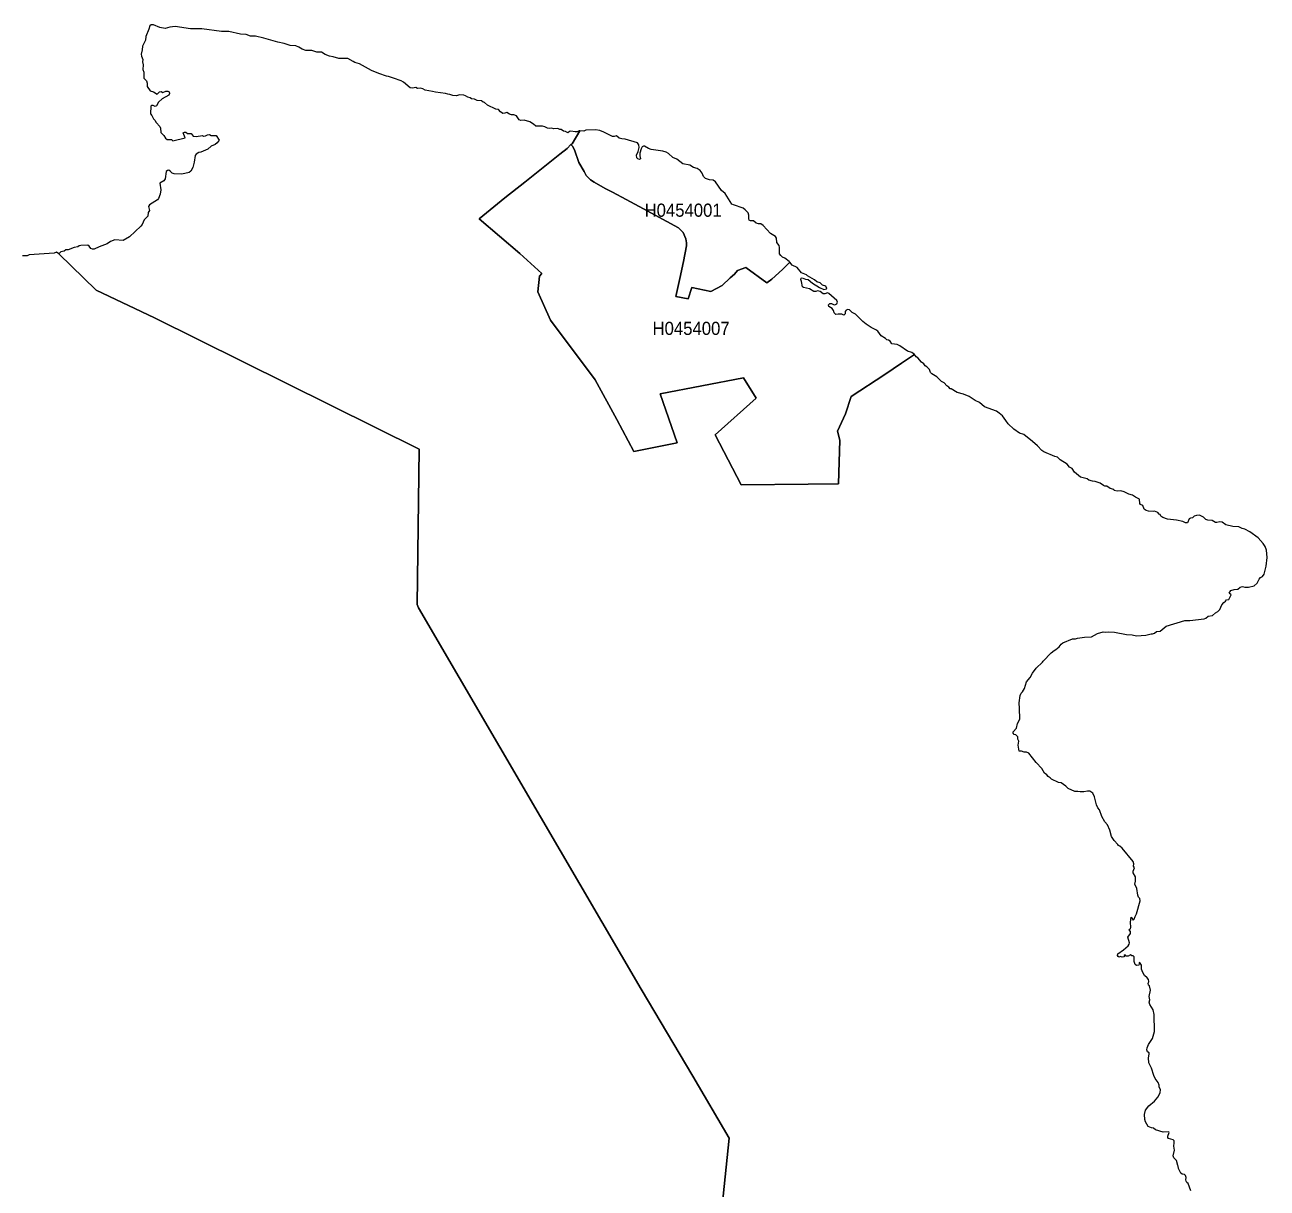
# Model space of a CAD drawing. Extents: x 369010 to 739155, y 6377141 to 6616555.
# Drawn here: x 691741 to 701189, y 6469735 to 6478581 of the extents above; entities that cross this region are included whole.
import ezdxf
from ezdxf.enums import TextEntityAlignment as Align

# ---------------------------------------------------------------- set-up
doc = ezdxf.new("R2010")
doc.units = 0
doc.header["$LTSCALE"] = 40
doc.layers.add('1', color=7, linetype='Continuous', lineweight=13)
doc.layers.add('2', color=7, linetype='Continuous')

msp = doc.modelspace()

# ---------------------------------------------------------------- linework, layer by layer
at = {"layer": '1'}
for points in [[(693758.34, 6478424.8), (693712.83, 6478439.7), (693665.99, 6478448.96), (693559.08, 6478480.24), (693494.53, 6478494.15), (693457.79, 6478494.48), (693424.36, 6478506.56), (693382.15, 6478511.19), (693292.45, 6478531.05), (693235.85, 6478531.05), (693087.22, 6478551.25), (693001.82, 6478552.07), (692885.14, 6478567.96), (692842.61, 6478564.15), (692807.19, 6478554.22), (692768.63, 6478559.85), (692718.15, 6478580.71), (692702.59, 6478581.2), (692691.17, 6478574.08), (692684.72, 6478549.09), (692661.22, 6478492.33), (692657.24, 6478464.69), (692634.57, 6478418.18), (692633.25, 6478391.53), (692625.8, 6478358.43), (692627.62, 6478342.88), (692636.89, 6478317.22), (692634.57, 6478300.18), (692641.03, 6478276.01), (692638.87, 6478241.92), (692646.32, 6478222.39), (692644.67, 6478176.21), (692665.19, 6478154.86), (692671.31, 6478137.49), (692671.64, 6478112), (692693.99, 6478078.9), (692719.8, 6478072.61), (692748.27, 6478054.4), (692765.15, 6478071.45), (692776.57, 6478073.93), (692788.99, 6478067.15), (692812.49, 6478077.57), (692828.38, 6478077.57), (692837.97, 6478071.12), (692840.13, 6478058.37), (692834.83, 6478045.47), (692785.34, 6478019.32), (692757.21, 6477994.32), (692741.98, 6477966.35), (692731.39, 6477961.06), (692716, 6477967.68), (692705.08, 6477967.35), (692700.11, 6477963.21), (692696.63, 6477904.12), (692707.72, 6477891.38), (692719.14, 6477867.55), (692730.07, 6477856.29), (692739.67, 6477837.43), (692766.48, 6477807.14), (692771.77, 6477795.06), (692775.75, 6477762.78), (692798.09, 6477739.28), (692811.16, 6477719.75), (692823.08, 6477709.82), (692855.52, 6477709.82), (692865.78, 6477700.22), (692960.94, 6477721.9), (692946.05, 6477759.81), (692954.49, 6477765.6), (692964.75, 6477764.11), (692977.66, 6477755.34), (693006.79, 6477753.85), (693021.68, 6477734.32), (693044.36, 6477732.17), (693092.02, 6477738.62), (693100.46, 6477735.31), (693115.69, 6477736.47), (693129.59, 6477744.91), (693145.81, 6477747.06), (693158.23, 6477738.62), (693194.8, 6477740.77), (693217.64, 6477703.7), (693203.08, 6477682.85), (693188.18, 6477670.43), (693157.23, 6477658.35), (693132.08, 6477636.34), (693078.62, 6477613.17), (693063.72, 6477610.36), (693044.19, 6477598.94), (693037.08, 6477588.01), (693028.14, 6477535.71), (693017.88, 6477496.32), (693003.15, 6477469.01), (692989.25, 6477459.42), (692956.31, 6477449.49), (692932.48, 6477446.18), (692876.04, 6477447.66), (692861.81, 6477452.3), (692847.24, 6477469.01), (692836.98, 6477475.3)], [(696702, 6475402.86), (696372.81, 6475336.16), (696241.9, 6475579.29), (696079.37, 6475880.67), (695739.26, 6476335.64), (695643.43, 6476550.63), (695656.01, 6476669.63), (695671.4, 6476689.99), (695504.74, 6476841.42), (695194.92, 6477105.24), (695390.38, 6477264.95), (695542.14, 6477385.1), (695808.77, 6477597.45), (695865.7, 6477641.3), (695893.51, 6477671.1), (695904.27, 6477676.89), (695962.19, 6477775.69), (695956.24, 6477776.36), (695942, 6477767.75), (695925.95, 6477766.43), (695893.68, 6477772.38), (695882.09, 6477769.9), (695871.17, 6477760.63), (695853.79, 6477771.39), (695838.56, 6477771.72), (695820.36, 6477785.95), (695809.43, 6477785.46), (695799.83, 6477791.58), (695790.07, 6477793.4), (695765.08, 6477789.43), (695744.89, 6477795.55), (695729.66, 6477792.57), (695714.43, 6477796.22), (695696.56, 6477806.81), (695677.36, 6477809.95), (695626.55, 6477809.62), (695609.34, 6477825.68), (695582.03, 6477843.38), (695537.18, 6477855.8), (695513.68, 6477854.14), (695499.11, 6477859.44), (695479.09, 6477888.24), (695458.9, 6477896.68), (695441.02, 6477897.34), (695425.8, 6477901.97), (695405.27, 6477914.88), (695391.37, 6477908.43), (695375.98, 6477908.1), (695357.11, 6477920.84), (695343.21, 6477938.55), (695323.02, 6477941.03), (695259.96, 6477970.66), (695236.96, 6477991.51), (695225.54, 6477993.99), (695214.61, 6478002.6), (695181.84, 6478006.08), (695160.16, 6478017.16), (695138.48, 6478019.65), (695127.89, 6478026.76), (695110.18, 6478030.9), (695092.8, 6478042.32), (695078.24, 6478047.62), (695048.61, 6478047.95), (695020.31, 6478040.17), (694995.65, 6478043.81), (694972.48, 6478052.58), (694956.59, 6478052.91), (694941.2, 6478059.7), (694864.07, 6478068.64), (694840.57, 6478075.42), (694785.79, 6478083.53), (694766.59, 6478093.79), (694748.72, 6478099.09), (694727.86, 6478098.1), (694715.12, 6478104.55), (694689.3, 6478100.91), (694672.26, 6478102.73), (694619.63, 6478146.42), (694602.91, 6478155.69), (694545.65, 6478176.21), (694506.26, 6478187.96), (694490.04, 6478189.78), (694432.11, 6478209.98), (694377.16, 6478232.98), (694286.63, 6478283.46), (694250.72, 6478294.55), (694238.97, 6478303.32), (694196.76, 6478324.34), (694127.75, 6478324.34), (694085.54, 6478338.57), (694056.75, 6478343.54), (694024.8, 6478356.28), (693995.68, 6478372.34), (693962.24, 6478373.33), (693924.18, 6478386.57), (693878.17, 6478387.23), (693849.04, 6478396.17), (693824.88, 6478412.39), (693801.87, 6478420.99), (693758.34, 6478424.8)], [(697557.98, 6476776.88), (697553.35, 6476782.34), (697521.74, 6476806.01), (697502.04, 6476814.61), (697489.13, 6476826.2), (697481.35, 6476840.6), (697479.87, 6476886.94), (697476.56, 6476903.49), (697459.01, 6476927.15), (697456.53, 6476957.77), (697449.74, 6476971.51), (697411.18, 6476993.69), (697355.08, 6477055.42), (697337.04, 6477067.01), (697319.66, 6477067.01), (697302.78, 6477073.63), (697281.76, 6477090.01), (697260.08, 6477090.34), (697250.64, 6477095.31), (697247.33, 6477105.73), (697247.66, 6477135.03), (697240.88, 6477152.24), (697218.7, 6477174.58), (697202.98, 6477185.84), (697129, 6477212.32), (697118.4, 6477218.61), (697067.76, 6477299.37), (697039.62, 6477321.05), (696992.79, 6477387.09), (696976.4, 6477399.17), (696946.61, 6477401.32), (696916.82, 6477412.58), (696902.92, 6477428.63), (696892, 6477452.8), (696877.43, 6477474.15), (696853.27, 6477489.04), (696825.13, 6477495.33), (696799.15, 6477513.2), (696744.03, 6477525.29), (696699.51, 6477560.7), (696668.56, 6477572.45), (696636.29, 6477602.58), (696618.42, 6477612.51), (696593.43, 6477621.11), (696504.72, 6477633.86), (696482.7, 6477640.64), (696453.91, 6477659.84), (696445.13, 6477659.18), (696436.69, 6477652.39), (696427.43, 6477637.17), (696417.5, 6477604.4), (696416.83, 6477584.21), (696422.13, 6477561.86), (696415.01, 6477557.89), (696402.6, 6477561.03), (696394.82, 6477570.3), (696392.67, 6477589.17), (696406.08, 6477619.29), (696413.19, 6477648.75), (696410.38, 6477669.11), (696399.29, 6477685), (696305.95, 6477711.64), (696280.46, 6477714.13), (696261.92, 6477720.25), (696239.91, 6477737.3), (696223.36, 6477731.84), (696209.29, 6477732.66), (696143.75, 6477765.93), (696112.8, 6477776.69), (696080.03, 6477781.98), (696008.2, 6477781.32), (695991.65, 6477773.05), (695962.19, 6477775.69), (695904.27, 6477676.89), (695893.51, 6477671.1), (695906.75, 6477659.68), (695920.49, 6477629.55), (695954.91, 6477534.22), (695993.64, 6477467.19), (696010.52, 6477435.75), (696042.46, 6477402.81), (696069.94, 6477385.93), (696155.01, 6477337.11), (696210.78, 6477308.81), (696313.89, 6477254.02), (696445.47, 6477183.02), (696711.93, 6477037.71), (696746.68, 6477001.96), (696767.21, 6476952.64), (696771.67, 6476923.18), (696771.84, 6476901.34), (696750.16, 6476781.18), (696722.35, 6476651.92), (696692.73, 6476514.72), (696785.41, 6476497.67), (696814.54, 6476583.73), (696958.86, 6476554.11), (697043.6, 6476599.79), (697105, 6476657.38), (697136.78, 6476685.68)], [(697557.98, 6476776.88), (697502.37, 6476720.77), (697422.44, 6476647.12), (697384.87, 6476618.49), (697223, 6476734.67), (697160.11, 6476713.16), (697136.78, 6476685.68), (697105, 6476657.38), (697043.6, 6476599.79), (696958.86, 6476554.11), (696814.54, 6476583.73), (696785.41, 6476497.67), (696692.73, 6476514.72), (696722.35, 6476651.92), (696750.16, 6476781.18), (696771.84, 6476901.34), (696771.67, 6476923.18), (696767.21, 6476952.64), (696746.68, 6477001.96), (696711.93, 6477037.71), (696445.47, 6477183.02), (696313.89, 6477254.02), (696210.78, 6477308.81), (696155.01, 6477337.11), (696069.94, 6477385.93), (696042.46, 6477402.81), (696010.52, 6477435.75), (695993.64, 6477467.19), (695954.91, 6477534.22), (695920.49, 6477629.55), (695906.75, 6477659.68), (695893.51, 6477671.1), (695865.7, 6477641.3), (695808.77, 6477597.45), (695542.14, 6477385.1), (695390.38, 6477264.95), (695194.92, 6477105.24), (695504.74, 6476841.42), (695671.4, 6476689.99), (695656.01, 6476669.63), (695643.43, 6476550.63), (695739.26, 6476335.64), (696079.37, 6475880.67), (696241.9, 6475579.29), (696372.81, 6475336.16), (696702, 6475402.86), (696573.57, 6475774.92), (697206.12, 6475896.23), (697301.95, 6475741.98), (696991.13, 6475463.44), (697187.92, 6475082.12), (697697.01, 6475087.08), (697930.04, 6475091.38), (697939.3, 6475423.05), (697920.27, 6475492.4), (697980.85, 6475623.15), (698024.7, 6475754.23), (698280.9, 6475922.71), (698408.51, 6476007.78), (698506.98, 6476074.97), (698487.29, 6476089.21), (698454.35, 6476099.97), (698395.1, 6476140.51), (698375.74, 6476150.11), (698334.53, 6476156.24), (698322.78, 6476176.76), (698309.54, 6476183.88), (698296.46, 6476185.2), (698286.2, 6476195.79), (698253.6, 6476216.48), (698227.61, 6476250.74), (698212.22, 6476262.49), (698176.97, 6476279.04), (698139.9, 6476304.69), (698115.07, 6476324.39), (698057.14, 6476381.98), (698033.48, 6476394.56), (698012.46, 6476413.26), (697999.88, 6476416.91), (697987.47, 6476412.27), (697980.35, 6476401.35), (697980.51, 6476382.32), (697968.6, 6476374.04), (697953.21, 6476380.33), (697927.22, 6476381.32), (697908.52, 6476377.68), (697895.61, 6476391.91), (697891.64, 6476408.63), (697880.05, 6476424.19), (697854.73, 6476439.91), (697853.41, 6476451.83), (697862.18, 6476462.58), (697875.42, 6476462.58), (697896.11, 6476452.65), (697906.7, 6476453.32), (697917.13, 6476460.27), (697920.77, 6476471.19), (697915.8, 6476485.92), (697855.56, 6476537.89), (697845.96, 6476542.52)], [(692836.98, 6477475.3), (692825.89, 6477473.98), (692815.96, 6477465.37), (692807.19, 6477408.94), (692797.26, 6477395.03), (692767.64, 6477377.66), (692773.76, 6477326.85), (692768.79, 6477293.58), (692756.38, 6477260.48), (692749.93, 6477249.56), (692688.19, 6477212.48), (692681.74, 6477200.07), (692688.86, 6477170.28), (692678.59, 6477154.72), (692675.45, 6477125.92), (692648.8, 6477099.28), (692633.08, 6477062.7), (692622.82, 6477050.62), (692535.76, 6476968.2), (692489.42, 6476941.55), (692425.37, 6476947.18), (692392.27, 6476932.95), (692366.12, 6476916.4), (692305.55, 6476894.22), (692267.48, 6476876.18), (692255.07, 6476874.69), (692241.83, 6476880.81), (692229.42, 6476897.86), (692220.48, 6476904.65), (692166.53, 6476903.49), (692153.78, 6476901), (692142.53, 6476892.23), (692114.89, 6476888.26), (692071.53, 6476870.88), (692053.32, 6476869.39), (692040.25, 6476859.46), (692013.93, 6476855.66), (691998.7, 6476840.1), (692283.04, 6476563.87), (692726.76, 6476353.52), (694739.78, 6475355.36), (694724.89, 6474173.17), (694735.15, 6474148.84), (695661.31, 6472558.35), (696429.08, 6471248.55), (696821.16, 6470587.03), (697097.55, 6470115.34), (696965.64, 6468838.31)], [(696965.64, 6468838.31), (697097.55, 6470115.34), (696821.16, 6470587.03), (696429.08, 6471248.55), (695661.31, 6472558.35), (694735.15, 6474148.84), (694724.89, 6474173.17), (694739.78, 6475355.36), (692726.76, 6476353.52), (692283.04, 6476563.87), (691998.7, 6476840.1), (691981.49, 6476852.02), (691962.96, 6476844.57), (691772.96, 6476831.82), (691758.06, 6476825.37), (691721.82, 6476825.04)], [(697136.78, 6476685.68), (697160.11, 6476713.16), (697223, 6476734.67), (697384.87, 6476618.49), (697422.44, 6476647.12), (697502.37, 6476720.77), (697557.98, 6476776.88)], [(697845.96, 6476542.52), (697825.27, 6476534.41), (697812.03, 6476535.24), (697790.02, 6476554.44), (697768.5, 6476558.08), (697755.26, 6476553.45), (697741.2, 6476554.44), (697707.6, 6476574.47), (697663.24, 6476583.07), (697655.96, 6476589.53), (697648.35, 6476628.75), (697642.22, 6476644.47), (697645.04, 6476654.07), (697652.32, 6476657.71), (697678.97, 6476646.79), (697698.83, 6476644.47), (697731.1, 6476617.17), (697783.73, 6476584.4), (697817, 6476569.17), (697837.02, 6476573.14), (697840.33, 6476577.44), (697832.39, 6476593.5), (697808.39, 6476601.77), (697790.35, 6476619.81), (697763.37, 6476626.1), (697746.66, 6476642.49), (697692.04, 6476673.11), (697685.42, 6476681.05), (697647.52, 6476694.95), (697613.26, 6476736), (697576.69, 6476754.7), (697557.98, 6476776.88)], [(700703.72, 6474837.34), (700674.42, 6474852.4), (700652.08, 6474851.07), (700633.88, 6474845.28), (700621.79, 6474833.36), (700605.9, 6474830.72), (700595.48, 6474823.76), (700583.23, 6474794.97), (700567.51, 6474794.97), (700546.82, 6474804.07), (700500.31, 6474814), (700431.79, 6474820.95), (700396.05, 6474834.03), (700379, 6474845.61), (700375.69, 6474856.37), (700367.08, 6474859.68), (700357.98, 6474873.58), (700332.49, 6474882.02), (700321.24, 6474880.04), (700286.32, 6474883.35), (700268.28, 6474888.64), (700254.54, 6474899.23), (700242.13, 6474925.22), (700224.75, 6474932.67), (700220.12, 6474941.93), (700218.46, 6474974.21), (700187.51, 6474988.94), (700165.83, 6475004.16), (700137.53, 6475013.27), (700100.62, 6475030.81), (700074.8, 6475037.1), (700048.16, 6475035.77), (700025.32, 6475040.08), (700023.33, 6475046.53), (699996.02, 6475055.14), (699969.38, 6475073.51), (699953.98, 6475074.17), (699944.22, 6475078.47), (699917.9, 6475096.85), (699881.16, 6475109.42), (699859.32, 6475111.74), (699833.5, 6475119.69), (699818.77, 6475129.78), (699769.78, 6475142.03), (699723.6, 6475178.77), (699704.74, 6475206.08), (699686.7, 6475216.67), (699668.82, 6475240.01), (699614.87, 6475273.94), (699593.52, 6475293.63), (699573.99, 6475298.93), (699489.75, 6475335.17), (699475.84, 6475344.61), (699443.07, 6475380.19), (699405.34, 6475412.79), (699337.98, 6475464.76), (699306.37, 6475476.51), (699261.85, 6475506.14), (699218.15, 6475547.02), (699202.27, 6475573), (699175.78, 6475606.6), (699151.12, 6475629.27), (699129.77, 6475642.68), (699039.58, 6475675.94), (699000.35, 6475709.21), (698968.24, 6475724.27), (698923.56, 6475754.56), (698879.04, 6475772.6), (698832.53, 6475785.84), (698785.69, 6475813.48), (698777.75, 6475814.14), (698767.65, 6475826.88), (698751.76, 6475836.81), (698731.74, 6475859.16), (698711.55, 6475869.09), (698677.29, 6475905), (698639.22, 6475926.35), (698628.96, 6475938.43), (698620.35, 6475959.62), (698599.67, 6475981.63), (698588.58, 6475988.91), (698577.98, 6476002.32), (698558.95, 6476016.06), (698531.64, 6476048.33), (698520.72, 6476056.27), (698506.98, 6476074.97), (698408.51, 6476007.78), (698280.9, 6475922.71), (698024.7, 6475754.23), (697980.85, 6475623.15), (697920.27, 6475492.4), (697939.3, 6475423.05), (697930.04, 6475091.38), (697697.01, 6475087.08), (697187.92, 6475082.12), (696991.13, 6475463.44), (697301.95, 6475741.98), (697206.12, 6475896.23), (696573.57, 6475774.92), (696702, 6475402.86)], [(699303.22, 6473057.17), (699294.62, 6473103.18), (699299.58, 6473134.8), (699291.64, 6473148.2), (699291.64, 6473166.08), (699278.23, 6473180.81), (699265.98, 6473185.44), (699257.71, 6473194.87), (699257.05, 6473203.81), (699283.03, 6473233.11), (699290.98, 6473269.35), (699303.88, 6473292.02), (699307.36, 6473304.77), (699306.37, 6473382.56), (699302.89, 6473425.92), (699310.67, 6473482.19), (699317.95, 6473499.9), (699327.55, 6473509.17), (699342.61, 6473534.49), (699358.5, 6473586.13), (699387.3, 6473617.41), (699403.19, 6473651.33), (699433.14, 6473689.73), (699480.15, 6473733.92), (699485.77, 6473743.35), (699546.68, 6473804.26), (699568.69, 6473824.29), (699582.43, 6473831.24), (699605.76, 6473851.59), (699621.32, 6473872.45), (699635.06, 6473880.56), (699708.05, 6473911.51), (699731.88, 6473912.5), (699745.28, 6473916.8), (699799.24, 6473923.75), (699853.52, 6473926.24), (699899.53, 6473953.05), (699940.41, 6473966.45), (699960.77, 6473962.15), (699981.13, 6473964.47), (700028.13, 6473961.82), (700118, 6473944.11), (700162.69, 6473942.12), (700196.28, 6473934.84), (700267.28, 6473940.14), (700305.85, 6473951.06), (700317.93, 6473949.41), (700332.82, 6473955.86), (700346.89, 6473967.45), (700374.53, 6473969.43), (700420.04, 6474007.5), (700563.37, 6474052.35), (700600.28, 6474051.69), (700710.17, 6474064.43), (700722.25, 6474069.4), (700739.96, 6474083.96), (700772.9, 6474089.26), (700795.9, 6474110.94), (700814.77, 6474121.03), (700828.84, 6474136.26), (700844.4, 6474169.86), (700858.46, 6474189.22), (700871.87, 6474197.66), (700878.82, 6474207.92), (700896.86, 6474209.91), (700914.74, 6474245.49), (700898.85, 6474258.57), (700912.42, 6474280.25), (700937.91, 6474287.2), (700965.71, 6474289.19), (700983.09, 6474304.41), (701000.8, 6474309.21), (701019, 6474304.74), (701045.81, 6474304.74), (701088.85, 6474314.51), (701112.51, 6474335.53), (701127.74, 6474366.15), (701137.83, 6474378.39), (701152.23, 6474385.68), (701164.98, 6474403.38), (701181.36, 6474464.95), (701188.81, 6474529.99), (701183.51, 6474587.26), (701174.91, 6474613.57), (701159.68, 6474636.91), (701121.28, 6474680.77), (701058.23, 6474726.78), (701019.17, 6474746.8), (700997.98, 6474749.78), (700973.16, 6474764.68), (700928.31, 6474765.34), (700874.02, 6474778.42), (700846.71, 6474798.77), (700828.01, 6474802.08), (700806, 6474797.78), (700794.74, 6474797.12), (700770.08, 6474812.01), (700738.47, 6474815.32), (700723.08, 6474820.29), (700703.72, 6474837.34)], [(700287.64, 6471278.17), (700284, 6471293.07), (700287.64, 6471294.56), (700289.63, 6471306.47), (700285.99, 6471320.71), (700276.55, 6471335.11), (700255.7, 6471351.82), (700242.29, 6471373.67), (700233.36, 6471399.32), (700232.69, 6471431.43), (700224.25, 6471445.33), (700215.32, 6471449.3), (700216.64, 6471440.04), (700212.67, 6471429.44), (700195.95, 6471427.62), (700184.7, 6471434.41), (700177.25, 6471457.74), (700177.91, 6471494.65), (700169.97, 6471502.26), (700159.71, 6471500.61), (700150.11, 6471509.88), (700131.24, 6471498.62), (700117.83, 6471499.62), (700108.23, 6471508.55), (700102.61, 6471504.58), (700101.95, 6471494.32), (700086.22, 6471491.34), (700073.31, 6471497.3), (700062.89, 6471491.34), (700054.94, 6471494.98), (700049.65, 6471503.59), (700053.62, 6471517.66), (700096.15, 6471545.96), (700131.9, 6471578.23), (700139.18, 6471589.49), (700140.67, 6471600.9), (700129.75, 6471643.44), (700149.61, 6471670.75), (700148.62, 6471686.14), (700138.69, 6471699.71), (700142.33, 6471705.17), (700148.45, 6471705.5), (700152.42, 6471716.76), (700149.78, 6471758.46), (700155.57, 6471795.37), (700168.81, 6471772.04), (700177.42, 6471780.97), (700183.87, 6471800.34), (700195.95, 6471821.52), (700223.09, 6471920.66), (700219.45, 6471937.21), (700210.52, 6471948.63), (700204.39, 6471963.86), (700198.27, 6472012.18), (700182.38, 6472046.44), (700187.01, 6472068.12), (700186.35, 6472103.04), (700170.96, 6472131.68), (700169.14, 6472144.75), (700179.07, 6472171.07), (700172.12, 6472183.64), (700175.76, 6472200.69), (700168.97, 6472218.73), (700086.06, 6472318.86), (700069.18, 6472334.58), (700057.92, 6472340.21), (700053.95, 6472349.15), (700024.99, 6472377.12), (700005.62, 6472408.23), (699992.38, 6472457.06), (699973.85, 6472497.11), (699954.15, 6472520.11), (699931.31, 6472561.32), (699914.59, 6472612.3), (699902.35, 6472627.03), (699891.92, 6472650.53), (699876.86, 6472710.28), (699864.12, 6472738.58), (699840.45, 6472752.48), (699822.08, 6472753.81), (699793.45, 6472748.18), (699765.48, 6472747.52), (699748.93, 6472751.49), (699725.26, 6472750.5), (699675.61, 6472774.49), (699657.9, 6472791.87), (699621.16, 6472817.19), (699601.13, 6472819.18), (699549.82, 6472844.17), (699538.07, 6472856.09), (699523.84, 6472864.03), (699513.74, 6472878.1), (699494.71, 6472890.68), (699476.01, 6472926.76), (699431.65, 6472970.29), (699375.88, 6473041.29), (699358.83, 6473050.55), (699341.62, 6473049.89), (699319.61, 6473056.84), (699303.22, 6473057.17)], [(700608.22, 6469715.15), (700587.04, 6469770.1), (700577.44, 6469778.37), (700571.81, 6469788.47), (700570.16, 6469798.4), (700573.3, 6469816.11), (700568.34, 6469830.34), (700559.07, 6469838.29), (700543.18, 6469840.27), (700532.42, 6469847.89), (700514.71, 6469884.96), (700512.4, 6469902.01), (700508.26, 6469907.47), (700498.16, 6469945.2), (700478.8, 6469964.24), (700473.67, 6469979.13), (700484.59, 6470023.65), (700478.14, 6470054.44), (700482.6, 6470080.42), (700481.61, 6470094.65), (700474.33, 6470101.27), (700438.25, 6470112.69), (700432.79, 6470120.64), (700432.46, 6470128.91), (700444.54, 6470158.37), (700441.06, 6470163.5), (700398.53, 6470159.03), (700339.44, 6470178.07), (700324.55, 6470189.49), (700309.32, 6470192.13), (700284.66, 6470204.05), (700263.97, 6470238.97), (700258.35, 6470256.52), (700255.04, 6470294.58), (700263.64, 6470326.86), (700289.13, 6470359.29), (700332.49, 6470395.04), (700357.98, 6470426.16), (700368.74, 6470443.04), (700375.36, 6470462.4), (700376.68, 6470483.26), (700368.08, 6470505.77), (700368.08, 6470518.18), (700358.81, 6470537.21), (700337.29, 6470567.99), (700326.53, 6470591.17), (700310.31, 6470646.11), (700289.3, 6470687.65), (700287.14, 6470725.39), (700292.61, 6470752.7), (700290.29, 6470763.45), (700279.2, 6470772.39), (700273.24, 6470786.29), (700275.39, 6470802.51), (700286.48, 6470826.84), (700316.27, 6470873.51), (700331.5, 6470924.99), (700330.18, 6471054.41), (700321.57, 6471089.33), (700296.25, 6471130.54), (700291.61, 6471148.25), (700295.92, 6471166.62), (700291.61, 6471191.94), (700302.21, 6471239.11), (700293.27, 6471271.88), (700287.64, 6471278.17)]]:
    msp.add_lwpolyline(points, dxfattribs=at)

# ---------------------------------------------------------------- texts
at = {"layer": '2', "width": 0.95}
for s, p in [('H0454001', (696747.19, 6477121.79)), ('H0454007', (696807.71, 6476223))]:
    msp.add_text(s, height=100, dxfattribs=at).set_placement(p, align=Align.CENTER)

doc.saveas('drawing.dxf')
